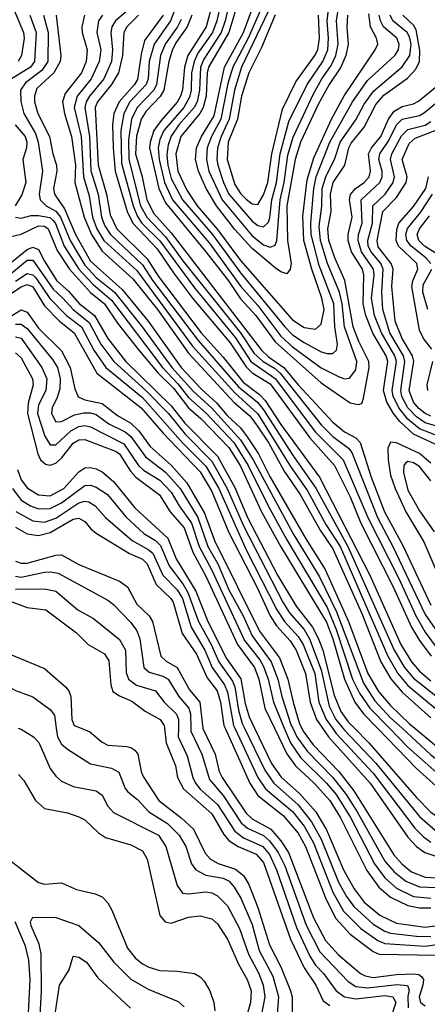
# Model space of a CAD drawing. Header units: inches. Extents: x 501365 to 657855, y 482276 to 547543.
# Tile 311 of 656: x 597465 to 598877, y 499044 to 502454. Entities that reach past the tile are written whole.
import ezdxf

# ---------------------------------------------------------------- set-up
doc = ezdxf.new("R2010")
doc.units = ezdxf.units.IN
doc.header["$MEASUREMENT"] = 0
doc.layers.add('A5499', color=7, linetype='Continuous')
doc.layers.add('A5590', color=7, linetype='Continuous')

msp = doc.modelspace()

# ---------------------------------------------------------------- linework, layer by layer
at = {"layer": 'A5499', "color": 5}
for points, elevation in [([(597459, 500000), (597470, 499996.6), (597512.9, 499970), (597531, 499951), (597570, 499861.1), (597590, 499834.3), (597610, 499816.6), (597650, 499798.6), (597730, 499783.3), (597750, 499767.7), (597769.8, 499729.8), (597790, 499708), (597945.4, 499630), (597971.4, 499590), (598010, 499455.2), (598029, 499429), (598050, 499426.3), (598110, 499433.3), (598130, 499430.4), (598150, 499419.9), (598184.5, 499384.5), (598226.4, 499306.4), (598257.7, 499217.7), (598293.6, 499150), (598308.5, 499110), (598314.1, 499070), (598302.5, 499010)], 2240), ([(597591.3, 500000), (597595.4, 499970), (597610, 499944.8), (597630, 499927.8), (597710, 499876.8), (597782.4, 499862.3), (597808.3, 499848.3), (597830, 499791.1), (597839.7, 499779.7), (597872.8, 499752.8), (597912.3, 499710), (597976.7, 499670), (598017, 499630), (598040.7, 499590), (598059.9, 499530), (598074.6, 499510), (598110, 499491.5), (598170, 499481), (598190.4, 499470.4), (598208, 499450), (598231.6, 499411.6), (598270, 499320.1), (598295.1, 499230), (598341.6, 499141.6), (598361.7, 499070), (598356.6, 499010)], 2260), ([(597677.1, 500000), (597707.4, 499987.4), (597750, 499951.7), (597770, 499941.7), (597836.4, 499936.4), (597850, 499933.7), (597864.1, 499924.1), (597874.2, 499910), (597885.4, 499850), (597892.9, 499832.9), (597946.5, 499750), (598024.6, 499690), (598067.2, 499650), (598107.7, 499567.7), (598126.1, 499546.1), (598151.9, 499531.9), (598212.3, 499512.3), (598240.5, 499490), (598258.7, 499458.7), (598290, 499379.6), (598330.5, 499250), (598370, 499173.2), (598402.9, 499090), (598408.8, 499070), (598408.7, 499008.7)], 2280), ([(597966.1, 500000), (597972.7, 499950), (598004.1, 499870), (598011.3, 499830), (598032.3, 499790), (598130, 499703.1), (598172.5, 499632.5), (598190.4, 499610.4), (598221.3, 499590), (598283.6, 499563.6), (598310, 499534.7), (598403.6, 499270), (598450, 499170.5), (598490.8, 499110), (598516.2, 499056.2), (598539.7, 499039.7)], 2320), ([(598014.6, 500000), (598014.3, 499970), (598045, 499905), (598064.6, 499830), (598074.1, 499810), (598090, 499788.9), (598150, 499736.1), (598210, 499643.6), (598240.8, 499620.8), (598306.8, 499590), (598330, 499562.7), (598354.7, 499510), (598423.7, 499310), (598470, 499210.5), (598490, 499179.6), (598517.7, 499150), (598562, 499090), (598590, 499070), (598630, 499062.8), (598730, 499074.7), (598757.8, 499070), (598768.2, 499050), (598748.4, 498990)], 2340), ([(598057.4, 500000), (598057.6, 499990), (598095.3, 499910), (598122.5, 499822.5), (598170, 499767.4), (598232.4, 499672.4), (598254, 499654), (598310, 499628.4), (598330.5, 499610.6), (598359.9, 499570), (598383, 499523), (598457.6, 499317.6), (598505.4, 499225.4), (598602.5, 499122.5), (598630, 499105), (598670, 499100.4), (598772.4, 499112.4), (598808.7, 499108.8), (598814.1, 499094.1), (598809.6, 499070.4), (598811.1, 499031.1)], 2360), ([(598099.2, 500000), (598099.2, 499999.3), (598142.5, 499910), (598156.2, 499850), (598166.3, 499830), (598250, 499706), (598270, 499686.8), (598334.9, 499650), (598369.9, 499609.9), (598396.2, 499570), (598483.3, 499343.3), (598524.9, 499264.9), (598570, 499215.3), (598645.5, 499150), (598661.9, 499141.9), (598690, 499137.1), (598770, 499147.4), (598829.7, 499149.7), (598847.4, 499147.4), (598858.9, 499138.9), (598864.1, 499130), (598862.1, 499110), (598849.2, 499070), (598853.9, 499050), (598870, 499038.4)], 2380), ([(598176.3, 500000), (598261.8, 499810), (598290, 499767.4), (598378, 499698), (598430, 499636.5), (598455.7, 499590), (598526.3, 499406.3), (598560.8, 499340.8), (598610, 499286.3), (598690, 499226.5), (598710, 499217.1), (598910, 499213.8), (598927.4, 499207.4), (598934, 499190), (598938.2, 499130), (598950, 499110.5), (598970, 499101.8), (599014.3, 499094.3), (599026.2, 499086.2), (599033.2, 499073.2), (599041.2, 498921.2)], 2420), ([(598210.3, 500000), (598290.1, 499829.9), (598316.9, 499790), (598410, 499712.2), (598450, 499661.3), (598482.8, 499602.7), (598550, 499432.3), (598587, 499367), (598646.6, 499306.6), (598705.3, 499265.3), (598730, 499254.6), (598870, 499244.7), (598950, 499256.6), (598970, 499251.7), (598971.6, 499170), (598988.2, 499148.2), (599034.1, 499134.1), (599056.9, 499116.9), (599086.2, 498986.2)], 2440), ([(598243.9, 500000), (598314.6, 499854.6), (598345.1, 499810), (598430, 499734.5), (598476.2, 499676.2), (598510, 499616), (598570, 499467.4), (598597.2, 499417.2), (598622.3, 499382.3), (598690, 499321.4), (598730, 499296.6), (598750, 499290), (598839.5, 499279.5), (598890, 499278.4)], 2460), ([(598278.5, 500000), (598337.8, 499877.8), (598370.5, 499830.5), (598433.9, 499773.9), (598490.7, 499710.7), (598528.5, 499648.5), (598587.3, 499510), (598623.7, 499443.7), (598658, 499398), (598712.6, 499352.6), (598770, 499324.5), (598870, 499311), (598930, 499318.7)], 2480), ([(598347.8, 500000), (598390, 499911), (598420.9, 499870), (598485.7, 499810), (598539.9, 499750), (598576.1, 499690), (598667.6, 499507.6), (598709.5, 499449.5), (598750, 499414.4), (598810, 499386.1), (598850, 499378.3), (598890, 499377.7)], 2520), ([(598381.7, 500000), (598402.6, 499950), (598438.2, 499898.2), (598528.4, 499810), (598561.2, 499770), (598610.7, 499690.7), (598694.1, 499530), (598730, 499481.9), (598770, 499446.6), (598830, 499417.1), (598890, 499411.4)], 2540), ([(598410.8, 500000), (598425.1, 499970), (598460.5, 499920.5), (598549.6, 499830), (598596, 499770), (598634.7, 499710), (598730, 499539.1), (598762.6, 499502.6), (598803.2, 499470), (598850, 499450.2), (598907.9, 499448)], 2560), ([(598442.1, 500000), (598447, 499990), (598482.1, 499942.1), (598570.3, 499850.3), (598622.9, 499782.9), (598761.1, 499561.1), (598790, 499529.5), (598823, 499503), (598870, 499484.2), (598910, 499482.4)], 2580), ([(598514.1, 500000), (598534.9, 499970), (598678.9, 499810), (598810, 499622.3), (598840.2, 499590), (598869.1, 499569.1), (598910, 499555.5)], 2620), ([(598548.6, 500000), (598561.7, 499981.7), (598690, 499843.9), (598834.2, 499654.2), (598863.6, 499623.6), (598890, 499605.3)], 2640), ([(598584.4, 500000), (598590, 499993), (598699, 499879), (598850, 499694.5), (598905.6, 499645.6), (598950, 499630), (599010, 499631.8), (599070, 499648.1), (599157.6, 499682.4), (599190, 499687.7), (599215.7, 499675.7), (599253.9, 499613.9), (599294.3, 499574.3), (599430, 499506.7), (599470, 499495.7), (599508, 499492), (599550, 499491), (599590, 499496.6), (599670, 499520.1), (599750, 499551), (599870, 499581.5), (599923.5, 499583.5), (599990, 499573.7), (600000, 499577.7)], 2660), ([(598625.4, 500000), (598675, 499950), (598840.2, 499760.2), (598890, 499709.5), (598930, 499681.4), (598952.7, 499672.7), (598990, 499667.3), (599050, 499675.2), (599151.4, 499708.6), (599187.6, 499712.4), (599210, 499709.9), (599235.9, 499695.9), (599277.1, 499637.1), (599302.9, 499610), (599390, 499559.4), (599430, 499542.2), (599470, 499532), (599570, 499530.8), (599630, 499544.1), (599730, 499576.9), (599890, 499621.1), (599930, 499621.7), (599990, 499613), (600000, 499615.2)], 2680), ([(598704.9, 500000), (598840.1, 499860.1), (598930, 499779.9), (598974.1, 499754.1), (599030, 499743.6), (599070, 499748.2), (599170, 499771.2), (599250, 499766.5), (599281, 499750), (599334.6, 499674.6), (599361, 499650), (599390, 499631.4), (599470, 499605), (599510, 499602.4), (599570, 499606), (599650, 499620.4), (599785.7, 499654.3), (599890, 499690.5), (600000, 499694)], 2720), ([(598746.3, 500000), (598810, 499934.8), (598930, 499828.1), (598990.8, 499790.8), (599050, 499780.4), (599170, 499801.3), (599230, 499802.2), (599290, 499793.4), (599314, 499774), (599336.4, 499730), (599359.2, 499699.2), (599390, 499672.5), (599410, 499661.6), (599450, 499647.2), (599490, 499640), (599530, 499638.8), (599610, 499648.1), (599770, 499683.2), (599882, 499722), (599999.6, 499740.4), (600000, 499740.6)], 2740), ([(598789.8, 500000), (598890, 499907.8), (598968, 499848), (599010, 499826.8), (599070, 499816.9), (599210, 499834.4), (599310, 499828.2), (599332.3, 499812.3), (599379.1, 499730), (599401, 499710), (599430, 499693.2), (599470, 499680.9), (599510, 499675.6), (599630, 499685.1), (599770, 499716.8), (599870, 499753.9), (599990, 499785.7), (600000, 499792)], 2760), ([(598833.9, 500000), (598910, 499937.1), (598971.4, 499891.4), (599024.7, 499864.7), (599073.8, 499853.8), (599210, 499865.9), (599270, 499861.2), (599330, 499863.5), (599350, 499849.1), (599402.3, 499762.3), (599422.8, 499742.8), (599450, 499726.9), (599490, 499715.2), (599530, 499711.3), (599650, 499722.3), (599790, 499757.1), (599950, 499822.6), (599986.3, 499850), (599995.2, 499870), (599991.7, 499890), (599911.5, 500000)], 2780), ([(597460, 499840), (597479, 499819), (597519.5, 499750), (597550, 499722.1), (597630, 499707), (597670, 499693.4), (597690, 499682.7), (597737.7, 499637.7), (597761.4, 499621.4), (597850, 499596.1), (597890, 499575.9), (597906.8, 499546.8), (597950, 499351.7), (597969, 499329), (597990, 499324.5), (598050, 499345.1), (598090, 499350.1), (598130, 499339.6), (598150, 499322.7), (598184.6, 499270), (598223.4, 499183.4), (598253, 499130), (598267.1, 499090), (598264.8, 499050), (598246.9, 498990)], 2220), ([(597410, 499559.2), (597530, 499466), (597550, 499460.1), (597610, 499464.8), (597661, 499441), (597726.7, 499426.7), (597750, 499416.6), (597770, 499395.2), (597783.5, 499370), (597838.6, 499238.6), (597864.8, 499204.8), (597890, 499184.1), (597911.9, 499171.9), (597950, 499161), (598010, 499159.1), (598070, 499150.6), (598090, 499138.5), (598103.5, 499123.5), (598124, 499090), (598137.7, 499050), (598141, 499021)], 2180), ([(597524.7, 498810), (597539.7, 499090), (597538.6, 499218.6), (597532.4, 499252.4), (597504.3, 499315.7), (597501.5, 499330), (597510, 499345.8), (597590, 499344.9), (597670, 499317.1), (597738.2, 499258.2), (597791.3, 499190), (597850, 499130.8), (597910, 499096.4), (598013.5, 499053.5), (598034.9, 499034.9)], 2160), ([(597443.7, 498610), (597475.9, 498670), (597482.6, 498710), (597481.3, 498741.3), (597470.2, 498790), (597478.7, 498850), (597474.9, 498910), (597493.8, 498990), (597501.1, 499130), (597496.4, 499196.4), (597484.7, 499244.7), (597448.5, 499330)], 2180), ([(597587.2, 499010), (597602.7, 499110), (597636.5, 499163.5), (597650, 499210.9), (597670, 499206.8), (597696.6, 499190), (597735.6, 499135.6), (597848.6, 499030)], 2140)]:
    msp.add_lwpolyline(points, dxfattribs=dict(at, elevation=elevation))
at = {"layer": 'A5590', "color": 5}
for points, elevation in [([(598352.6, 502610), (598255.9, 502390), (598203.5, 502290), (598186.4, 502233.6), (598161.7, 502110), (598129.7, 502050), (598114.4, 502010), (598111.5, 501970), (598120.1, 501930), (598166.5, 501830), (598270, 501705.8), (598310, 501674.4), (598333.2, 501666.8), (598350, 501673.5), (598355.9, 501690), (598366.8, 501830), (598381.6, 501890), (598394.4, 501985.6), (598412, 502048), (598482.8, 502197.2), (598511.7, 502250), (598544.4, 502295.6), (598560.7, 502330), (598568, 502370), (598563.1, 502450), (598571.4, 502510)], 3140), ([(598376.3, 502590), (598233.8, 502290), (598208.6, 502210), (598190.4, 502110), (598162.4, 502050), (598149.9, 502010), (598147.7, 501970), (598151.1, 501950), (598170.9, 501890), (598189.7, 501850), (598270, 501756.5), (598290, 501741.4), (598310, 501736.9), (598326.7, 501753.3), (598332, 501768), (598338.6, 501830), (598354.8, 501890), (598367.3, 501990), (598397.8, 502102.2), (598460.9, 502230), (598515, 502310), (598532.3, 502350), (598535.2, 502390), (598530.4, 502450), (598539.6, 502530)], 3160), ([(598172.9, 502567.1), (598147.5, 502450), (598133.3, 502410), (598082.1, 502337.9), (598068.8, 502310), (598060.1, 502270), (598058.7, 502210), (598053.4, 502186.6), (598032.9, 502150), (597964.7, 502070), (597950, 502039.1), (597944.4, 502010), (597948.1, 501970), (597966.5, 501890), (597994.2, 501830), (598121.3, 501681.3), (598231.6, 501530), (598290, 501464.2), (598370, 501358), (598410, 501321.1), (598510, 501248.5), (598570, 501217.9), (598590, 501210.9), (598607.7, 501212.3), (598630, 501242), (598632.7, 501270), (598590, 501390), (598581.7, 501470), (598572.5, 501510), (598531.3, 501610), (598506.8, 501690), (598502.3, 501737.7), (598511.5, 501808.5), (598512.9, 501870), (598526.9, 501913.1), (598556.1, 501970), (598575.3, 502030), (598630, 502107.5), (598658.6, 502161.4), (598692.2, 502207.8), (598790, 502291.3), (598816.2, 502330), (598820.9, 502370), (598815.5, 502395.5), (598808.1, 502410), (598757.8, 502450), (598748.6, 502470)], 3040), ([(598199.1, 502550), (598176.5, 502450), (598162.5, 502410), (598102.4, 502317.6), (598090.7, 502290), (598088.2, 502210), (598079.5, 502170), (598069.1, 502150), (598016.3, 502090), (597989.3, 502050.6), (597978.9, 502021.1), (597974.1, 501985.9), (597977.7, 501950), (597990, 501904.7), (598028.8, 501830), (598132.6, 501710), (598230, 501577.9), (598383.2, 501390), (598410, 501363.2), (598450, 501335.8), (598510, 501304.4), (598530, 501297.6), (598550, 501298), (598562.7, 501310), (598565.8, 501330), (598556.6, 501390), (598552.9, 501470), (598503, 501603), (598475, 501710), (598473.4, 501750), (598484, 501870), (598492.7, 501910), (598539.6, 502030), (598618.1, 502170), (598670, 502243.5), (598764.3, 502330), (598777.7, 502350), (598780.3, 502370), (598771.4, 502390), (598725.8, 502430), (598714.9, 502450), (598710.5, 502470)], 3060), ([(598230.9, 502550), (598189.5, 502410), (598118.9, 502290), (598114.2, 502270), (598111, 502190), (598099.9, 502150), (598088.7, 502130), (598023.5, 502050), (598005.4, 501990), (598013, 501930), (598043.5, 501863.5), (598080.2, 501810), (598150, 501727.4), (598230, 501620.7), (598410, 501415.2), (598450, 501388.6), (598490, 501381.9), (598510, 501399.4), (598519.4, 501450), (598511.6, 501490), (598477, 501590), (598449.4, 501690), (598445.8, 501774.2), (598460.7, 501899.3), (598483.9, 501976.1), (598544.8, 502110), (598589.1, 502190.9), (598697, 502350), (598705.8, 502370), (598701.1, 502390), (598680.3, 502430), (598674.5, 502474.5)], 3080), ([(598601.1, 502470), (598598.6, 502430), (598603, 502370), (598595, 502330), (598578.1, 502290), (598537.7, 502230), (598499.5, 502160.6), (598437.5, 502030), (598419, 501970), (598390.9, 501809.1), (598393.3, 501690), (598404.9, 501610), (598402.1, 501590), (598390, 501574.6), (598370, 501580.8), (598350, 501594.8), (598270, 501661.3), (598210, 501728.1), (598146.8, 501810), (598111.4, 501870), (598083.8, 501930), (598073.7, 501970), (598077.1, 502010), (598094.4, 502050), (598138.2, 502121.8), (598174.4, 502290), (598240.1, 502410), (598291.3, 502548.7)], 3120), ([(597444.8, 502490), (597477.2, 502410), (597480.3, 502390), (597470.3, 502330), (597459.4, 502310)], 2720), ([(597842.6, 502490), (597797.1, 502450), (597784.3, 502430), (597780.3, 502410), (597786.7, 502350), (597782.7, 502310), (597756.4, 502250), (597706.6, 502190), (597694.9, 502170), (597689.9, 502150), (597706.9, 502050), (597711, 501931), (597736.4, 501850), (597747.9, 501770), (597759.9, 501739.9), (597779, 501710), (597890, 501605.2), (597926.1, 501550), (598082.8, 501342.8), (598222.8, 501182.8), (598289.1, 501129.1), (598310, 501102.9), (598410, 500947), (598491.3, 500831.3), (598601.5, 500630), (598762.9, 500270), (598798.8, 500210), (598830, 500173), (598950, 500079.1)], 2860), ([(598002.3, 502490), (597987.8, 502450), (597930.4, 502369.6), (597913.4, 502310), (597909.3, 502250), (597902.6, 502230), (597846.8, 502170), (597825.5, 502130), (597815.5, 502070), (597817.6, 501957.6), (597857.6, 501810), (597872.7, 501772.7), (597887.4, 501750), (597950, 501688.7), (598070, 501525.2), (598212, 501352), (598265.8, 501270), (598350, 501212), (598490, 501026.1), (598585.7, 500930), (598671.2, 500730), (598778.4, 500518.4), (598837.1, 500390), (598870, 500332.4), (598905, 500285)], 2940), ([(598127.6, 502490), (598110.8, 502430), (598047, 502330), (598035.7, 502290), (598028.3, 502211.7), (598022.1, 502190), (598010, 502168.3), (597954.8, 502105.2), (597930, 502070), (597916.5, 502030), (597914.8, 502010), (597947, 501870), (597970, 501820.5), (598110, 501650.5), (598187.9, 501550), (598230, 501487.1), (598282.7, 501430), (598350, 501338.1), (598510, 501196.9), (598610, 501127.7), (598638.1, 501121.9), (598650, 501125.5), (598656.1, 501143.9), (598675.5, 501250), (598674.5, 501270), (598639.6, 501339.6), (598620.6, 501390), (598591.4, 501551.4), (598556.3, 501630), (598536.6, 501690), (598532.6, 501730), (598544.4, 501790), (598541.9, 501850), (598551.5, 501890), (598591.4, 501950), (598604.9, 502010), (598613.1, 502026.9), (598658.4, 502081.6), (598699.5, 502160.5), (598726.8, 502193.2), (598808.5, 502251.5), (598837, 502283), (598850.8, 502309.2), (598851.9, 502348.1), (598839.1, 502419.1), (598830, 502435.8), (598792.8, 502470)], 3020), ([(597499.6, 502470), (597521.7, 502410), (597516.3, 502310), (597501.9, 502290), (597433.1, 502246.9)], 2740), ([(597547, 502470), (597562.7, 502410), (597561.8, 502310), (597541.8, 502278.2), (597484.6, 502235.4), (597467.9, 502210), (597468.7, 502171.3), (597479.2, 502130), (597519.6, 502059.6), (597528.6, 502030), (597543.9, 501930), (597532.2, 501850), (597535.9, 501830), (597556, 501810), (597590, 501791.2), (597606.5, 501770), (597639.2, 501690), (597690, 501603.6), (597730, 501561.2), (597793.4, 501510), (597889.3, 501390), (597991.7, 501250), (598066.9, 501166.9), (598129.6, 501109.6), (598230, 500999.6), (598273.2, 500930), (598412.9, 500672.9), (598504, 500524), (598563.1, 500403.1), (598655.8, 500155.8), (598695.5, 500095.5), (598750, 500036.6), (598789.8, 500000)], 2760), ([(597591.4, 502470), (597607.7, 502330), (597605.3, 502310), (597583.1, 502270), (597523.8, 502216.2), (597515.4, 502190), (597516.4, 502170), (597527.8, 502130), (597568.3, 502050), (597579.7, 501990), (597592.7, 501950), (597593.7, 501930), (597581.7, 501870), (597584.7, 501850), (597619.6, 501799.6), (597658.2, 501710), (597710, 501617.8), (597819.6, 501519.6), (597909.6, 501409.6), (598024.6, 501250), (598095, 501175.1), (598147.2, 501127.2), (598183.6, 501083.6), (598230, 501040.1), (598253.1, 501010), (598291.8, 500950), (598331.8, 500871.8), (598456.6, 500656.6), (598523.3, 500550), (598603.9, 500370), (598671.2, 500190), (598707.7, 500127.7), (598750, 500078.9), (598815.4, 500015.4), (598833.9, 500000)], 2780), ([(597689.2, 502470), (597680, 502430), (597681.4, 502410), (597698.6, 502350), (597695.5, 502310), (597679.1, 502270), (597621.7, 502198.3), (597613.3, 502170), (597619.5, 502130), (597644.2, 502050), (597657.6, 501950), (597656.1, 501890), (597688, 501770), (597713.2, 501710), (597750, 501652.7), (597857.2, 501557.2), (597942.7, 501450), (598050, 501299.4), (598208.3, 501128.3), (598262.1, 501082.1), (598288, 501048), (598327.5, 500987.5), (598380.9, 500890), (598436.4, 500810), (598505.6, 500685.6), (598550, 500621.7), (598650, 500397.7), (598716.8, 500230), (598750.9, 500170.9), (598790, 500125), (598890, 500036.5)], 2820), ([(597751.8, 502470), (597737.6, 502450), (597732, 502410), (597745.3, 502350), (597740.2, 502310), (597712.7, 502250), (597663.6, 502190), (597653.4, 502150), (597677.2, 502050), (597685.3, 501910), (597704.8, 501844.8), (597717.3, 501770), (597732.5, 501730), (597756.6, 501690), (597870, 501586.2), (598064, 501324), (598210, 501161.3), (598290, 501089.6), (598400.7, 500910), (598462.6, 500822.6), (598526, 500706), (598575.1, 500630), (598740, 500250), (598775.3, 500190), (598810, 500148.3), (598918, 500058.1)], 2840), ([(597876.8, 502470), (597836.2, 502430), (597825.3, 502410), (597820.9, 502330), (597806.9, 502270), (597782.2, 502230), (597733.9, 502170), (597726.1, 502150), (597737, 501950), (597765.7, 501850), (597778, 501778), (597801.8, 501730), (597905.9, 501625.9), (597945.1, 501565.1), (598093.6, 501370), (598170, 501285.3), (598238.9, 501199), (598296.2, 501156.2), (598315.7, 501135.7), (598370, 501052.2), (598503.5, 500870), (598678.1, 500530), (598785.7, 500290), (598823, 500230), (598850, 500198.3), (598890, 500164.2)], 2880), ([(597961.3, 502470), (597897.5, 502382.5), (597885.4, 502334.6), (597872.5, 502247.5), (597862.3, 502230), (597809.1, 502170), (597791.1, 502130), (597786.4, 502090), (597788, 502010), (597796, 501930), (597836.8, 501790), (597857, 501750), (597941, 501661), (597997.2, 501577.3), (598064, 501490), (598194.5, 501334.5), (598250, 501252), (598270.8, 501230.8), (598333.1, 501193.1), (598470, 501005.8), (598555.6, 500910), (598610, 500801.6), (598647.4, 500710), (598759.4, 500490), (598823, 500350), (598850, 500303.6), (598890.5, 500250)], 2920), ([(598024.4, 502455.6), (598011.2, 502430), (597968.2, 502370), (597953, 502330), (597938.4, 502230), (597929.2, 502210), (597872.2, 502150), (597852.6, 502110), (597841.5, 502038.5), (597842.6, 501970), (597883.8, 501810), (597904.9, 501770), (597970, 501702.4), (598030, 501618.7), (598229.3, 501369.3), (598277.5, 501297.6), (598308.3, 501270), (598347.4, 501247.4), (598367.1, 501230), (598510, 501050.8), (598550, 501010.5), (598604.1, 500970), (598615.7, 500955.7), (598704.5, 500730), (598757.8, 500630), (598870, 500394.2), (598929.2, 500309.2)], 2960), ([(598061.3, 502470), (598045.3, 502430), (598006, 502374), (597992.8, 502347.2), (597981.3, 502310), (597963.9, 502210), (597951.5, 502188.5), (597902.7, 502137.3), (597885.3, 502110), (597869.1, 502050.9), (597865.4, 501990), (597889.6, 501910), (597905.4, 501830), (597930, 501783.1), (597990, 501716.6), (598303.1, 501310), (598327, 501287), (598380.3, 501250), (598430, 501189.6), (598550, 501059.8), (598590, 501026.5), (598630, 501005.8), (598644.8, 500990), (598682.4, 500870), (598729.2, 500749.2), (598793, 500633), (598890, 500426.5)], 2980), ([(598350, 502470.7), (598302.1, 502357.9), (598258.7, 502270), (598233.9, 502190), (598218.9, 502110), (598187.4, 502030), (598183.4, 501970), (598210, 501883.7), (598230, 501852.9), (598250, 501832.5), (598270, 501817.1), (598290, 501813.9), (598310, 501847.5), (598324.1, 501890), (598338, 501990), (598375.4, 502144.6), (598421.1, 502238.9), (598487.5, 502330), (598497.5, 502350), (598503.8, 502390), (598500.6, 502470)], 3180), ([(598904.3, 500984.3), (598830, 501019), (598782.4, 501062.4), (598759.7, 501090), (598736.9, 501130), (598725.6, 501170), (598740.7, 501270), (598735, 501290), (598688.9, 501368.9), (598664, 501430), (598655.1, 501470), (598657, 501570), (598652.7, 501590), (598615, 501650), (598603.6, 501690), (598602.9, 501710), (598616.6, 501770), (598607.2, 501830), (598610.8, 501849.2), (598627.9, 501870), (598658.4, 501890), (598675.9, 501910), (598680.2, 501930), (598673.6, 501990), (598683.6, 502010), (598716.2, 502050), (598742.8, 502110), (598763, 502137), (598790, 502154), (598830, 502163.5), (598847.3, 502172.7), (598910, 502224)], 2980), ([(598922.1, 501010), (598850, 501037), (598810, 501070.5), (598778.4, 501110), (598759.4, 501150), (598755.6, 501170), (598770.6, 501270), (598765, 501290), (598718.1, 501370), (598694.8, 501430), (598683.7, 501490), (598692.8, 501570), (598691, 501590), (598649, 501650), (598637.4, 501690), (598639.1, 501710), (598652.1, 501750), (598647.8, 501830), (598712.5, 501890), (598720.4, 501910), (598720.3, 501930), (598709.8, 501970), (598713.1, 501990), (598744, 502036), (598770, 502090), (598790.5, 502109.5), (598850, 502122.9), (598867.5, 502132.5), (598932.9, 502187.1)], 2960), ([(597448.7, 502090), (597483.5, 502050), (597488.8, 502030), (597488.1, 502010), (597475.4, 501970), (597485.4, 501890), (597472.4, 501847.6), (597449.3, 501810)], 2740), ([(598938.4, 501038.4), (598870, 501057.8), (598839.3, 501079.3), (598809.9, 501110.1), (598789.3, 501149.4), (598785.3, 501170), (598800, 501270), (598794.3, 501290), (598748, 501370), (598723.5, 501450), (598719.9, 501510), (598724.8, 501590), (598716.5, 501610), (598682.3, 501650), (598672.7, 501670), (598670.8, 501690), (598687, 501750), (598688.6, 501810), (598731.5, 501850), (598758.6, 501890), (598763.7, 501910), (598750, 501970), (598754.7, 501990), (598788.1, 502051.9), (598810, 502074.3), (598870, 502089.5), (598890, 502101.4)], 2940), ([(598890, 501081), (598870.3, 501090.3), (598847.8, 501107.8), (598829.2, 501130), (598814.7, 501170), (598831, 501271), (598826.3, 501290), (598790.1, 501350.1), (598765.4, 501410), (598754.3, 501530), (598759, 501590), (598752.2, 501610), (598707.1, 501667.1), (598703.7, 501690), (598723.4, 501790), (598770, 501838.2), (598804.1, 501890), (598807.4, 501910), (598790.6, 501970), (598814.7, 502025.3), (598835.8, 502044.2), (598910, 502073.2)], 2920), ([(598893.2, 501313.2), (598864.1, 501350), (598850, 501378.5), (598823.7, 501530), (598827.4, 501550), (598845, 501590), (598841.1, 501610), (598778, 501670), (598769.6, 501690), (598772.1, 501727.9), (598779, 501750), (598830, 501807.5), (598872, 501870), (598881.8, 501910)], 2880), ([(598889.4, 501610), (598872, 501630), (598821.3, 501670), (598806.6, 501690), (598803.4, 501710), (598808.7, 501731.3), (598853.7, 501786.3), (598895.5, 501850)], 2860), ([(597450.6, 501770), (597470, 501767.3), (597503.8, 501776.2), (597530, 501776.2), (597568.8, 501768.8), (597579.6, 501759.6), (597588.6, 501748.6), (597618.8, 501670), (597670, 501590), (597718, 501538), (597782.3, 501482.3), (597959, 501250), (598013.2, 501193.2), (598050, 501146), (598111, 501091), (598207, 500990), (598256, 500910), (598325.3, 500770), (598390, 500652.4), (598530, 500418.3), (598561.9, 500341.9), (598618.4, 500170), (598641.8, 500121.8), (598677.8, 500070), (598746.3, 500000)], 2740), ([(598932.1, 501630), (598867.2, 501670), (598847.7, 501690), (598842.6, 501710), (598850, 501730), (598885, 501775)], 2840), ([(597430, 501702.4), (597470, 501711.5), (597530, 501740.5), (597550, 501739.3), (597563, 501730), (597595, 501655), (597636.9, 501590), (597709.8, 501509.8), (597758.5, 501470), (597803.6, 501403.6), (597877.1, 501310), (597944.8, 501230), (597997.6, 501177.6), (598050, 501109.5), (598092.9, 501072.9), (598190, 500972.6), (598228.4, 500910), (598303.2, 500750), (598370, 500628.6), (598527.6, 500367.7), (598550.1, 500310), (598590.6, 500170), (598626.1, 500090), (598656.5, 500050), (598704.9, 500000)], 2720), ([(597430, 501610), (597490, 501658.7), (597510, 501666.1), (597530, 501658.2), (597550, 501617.9), (597593.4, 501550), (597633.8, 501513.8), (597670.9, 501470.9), (597723.8, 501430), (597769.7, 501349.7), (597831.7, 501271.7), (597990, 501116.4), (598037.1, 501057.1), (598150, 500942.3), (598210, 500834), (598254.1, 500730), (598357.7, 500530), (598423.1, 500423.1), (598478.9, 500350), (598500.5, 500310), (598514.8, 500270), (598555, 500115), (598577.5, 500057.5), (598602.8, 500022.8), (598625.4, 500000)], 2680), ([(597430, 501571.5), (597490, 501621.6), (597510, 501620.9), (597580.4, 501520.4), (597614.5, 501490), (597649.4, 501450), (597705.9, 501405.9), (597746, 501330), (597790.7, 501270), (597901.6, 501170), (597979.9, 501090), (598038.6, 501018.6), (598130, 500925.2), (598183.5, 500830), (598240.7, 500700.7), (598376.7, 500436.7), (598399.8, 500399.8), (598450, 500342.1), (598469.5, 500310), (598510, 500202.5), (598536.8, 500076.9), (598560.1, 500030), (598584.4, 500000)], 2660), ([(597450, 501548.3), (597490, 501575), (597510, 501571.1), (597520.6, 501560.6), (597568.6, 501488.6), (597627.1, 501430), (597678.6, 501390), (597721.5, 501310), (597763.3, 501250), (597890, 501145.3), (598030, 500987.7), (598110, 500908.4), (598154.8, 500830), (598250, 500617.5), (598355.5, 500410), (598382, 500370), (598430, 500318), (598446.5, 500290), (598487.5, 500190), (598501.6, 500090), (598527.1, 500030), (598548.6, 500000)], 2640), ([(598879.4, 501450), (598862.1, 501510), (598863.5, 501536.5), (598892.7, 501590)], 2860), ([(597330, 501437.7), (597470, 501528.6), (597490, 501536.6), (597510, 501528.8), (597550, 501462.8), (597602.4, 501410), (597653.9, 501370), (597731.9, 501230), (597886, 501110), (597962, 501022), (598090, 500888.8), (598130, 500819.9), (598190, 500677.9), (598288.1, 500488.1), (598332.7, 500390), (598354.6, 500354.6), (598402.3, 500302.3), (598422.3, 500270), (598455.2, 500190), (598470.9, 500090), (598493.3, 500030), (598514.1, 500000)], 2620), ([(597410, 501412), (597470, 501449.6), (597490, 501440.8), (597530, 501386.4), (597610, 501307.6), (597639.3, 501250), (597655.2, 501175.2), (597667.7, 501147.7), (597690, 501137.9), (597750, 501124.9), (597803.8, 501083.8), (597850, 501056.3), (597877.4, 501030), (597916.4, 500976.4), (597990, 500911.3), (598044.4, 500850), (598105.2, 500745.2), (598139.2, 500650), (598296, 500336), (598364.5, 500244.4), (598394.2, 500170), (598411.9, 500090), (598434.8, 500014.8), (598442.1, 500000)], 2580), ([(597450, 501399.2), (597470, 501400.3), (597490, 501384.5), (597577.8, 501277.8), (597595.2, 501250), (597605.4, 501210), (597603.9, 501176.1), (597594.8, 501145.2), (597576.9, 501110), (597575.2, 501090), (597590, 501061.8), (597610, 501062.9), (597654.7, 501085.3), (597687.3, 501092.7), (597710, 501092.6), (597730, 501086.7), (597774, 501054), (597830, 501026.6), (597850, 501010.8), (597900.1, 500940.1), (597970, 500886.9), (598021.2, 500830), (598081.7, 500730), (598117.1, 500630), (598150.8, 500570), (598190, 500479.9), (598238.6, 500390), (598270, 500319.6), (598336.7, 500230), (598359.5, 500170), (598373.6, 500110), (598406, 500010), (598410.8, 500000)], 2560), ([(597450, 501356.3), (597470, 501350.9), (597541, 501250), (597558.7, 501210), (597555.3, 501170), (597530, 501119.9), (597526.7, 501090), (597551.9, 501011.9), (597570, 500981.6), (597590, 500982.1), (597641.6, 501030), (597670, 501045.4), (597690, 501048.6), (597710, 501044.5), (597825.5, 500985.5), (597876.6, 500910), (597894, 500894), (597950, 500859), (597990, 500817.8), (598016.8, 500770), (598059.7, 500710), (598086.5, 500630), (598129.7, 500549.7), (598243.8, 500303.8), (598297.1, 500237.1), (598310, 500214), (598325.6, 500170), (598344, 500090), (598381.7, 500000)], 2540), ([(597450, 501299.9), (597470, 501283.1), (597508.4, 501210), (597511.6, 501190), (597494.4, 501125.6), (597491.9, 501090), (597527.6, 500950), (597537.1, 500930), (597554.4, 500914.4), (597570, 500910.9), (597590, 500918.1), (597610, 500935.3), (597650, 500987.5), (597670, 500999.4), (597690, 501000.3), (597798.8, 500958.7), (597810.3, 500950), (597849.1, 500890), (597867.1, 500870), (597948.9, 500808.9), (597986.1, 500750), (598034.1, 500694.1), (598065.2, 500610), (598110, 500527), (598219.4, 500290), (598278.4, 500210), (598293.1, 500170), (598314.6, 500070), (598347.8, 500000)], 2520), ([(598879.7, 501170), (598877.2, 501190), (598896.4, 501270)], 2880), ([(598890, 500917.7), (598850, 500951.6), (598770, 500988.2), (598749.2, 500990.8), (598740.2, 500970), (598741.4, 500930), (598750, 500876.6), (598765.6, 500830), (598803, 500750), (598865.3, 500645.2), (598932.4, 500490)], 3020), ([(598890, 500857.5), (598850, 500906.9), (598830, 500919.1), (598810, 500923.6), (598802.2, 500917.8), (598796.1, 500910), (598794.6, 500885.4), (598810, 500824.2), (598850, 500752.7), (598900.6, 500680.6)], 3040), ([(597456.8, 500896.8), (597470, 500860.6), (597491.2, 500831.2), (597530, 500808.3), (597570, 500805.2), (597617.3, 500830), (597670, 500888.1), (597690, 500902.1), (597710, 500903.6), (597730, 500898.2), (597750, 500888.2), (597790, 500854.3), (597863.7, 500763.7), (597978.1, 500658.1), (598007.1, 500587.1), (598074.6, 500474.6), (598116.4, 500370), (598181.6, 500241.6), (598231.1, 500171.1), (598246, 500086), (598259.4, 500039.4), (598278.5, 500000)], 2480), ([(597439.9, 500830), (597470, 500790.4), (597501.8, 500770), (597530, 500759.7), (597570, 500761.1), (597610, 500780.8), (597690, 500840.5), (597710, 500841.9), (597730, 500834.9), (597769.2, 500809.2), (597832.4, 500732.4), (597894.7, 500674.7), (597934.8, 500650), (597952.9, 500632.9), (597982.2, 500562.2), (598030, 500500.2), (598047.7, 500470), (598084.5, 500370), (598128.2, 500290), (598154.6, 500230), (598202.6, 500162.6), (598210, 500143.9), (598222.7, 500062.7), (598236.1, 500016.1), (598243.9, 500000)], 2460), ([(597450.8, 500750.8), (597510, 500718.4), (597550, 500714), (597590, 500728.1), (597670, 500780.4), (597690, 500787), (597704.1, 500784.1), (597725.7, 500770), (597761.4, 500730), (597854.8, 500650), (597910, 500619.7), (597926, 500606), (597961.2, 500530), (598010, 500479.1), (598028.3, 500450), (598058.9, 500350), (598106.5, 500270), (598131.1, 500210), (598174.7, 500150), (598184.6, 500124.6), (598205.6, 500010), (598210.3, 500000)], 2440), ([(597450, 500696.4), (597490, 500673.2), (597530, 500667.9), (597570, 500678.3), (597650, 500723.9), (597670, 500727.4), (597690, 500716.6), (597710.8, 500690.8), (597730, 500675.2), (597845.1, 500605.1), (597890, 500585.8), (597906.6, 500570), (597937.4, 500497.4), (597988, 500450), (597996.5, 500436.5), (598027.8, 500327.8), (598077, 500257), (598114.6, 500174.6), (598149.1, 500129.1), (598160.4, 500090), (598171.8, 500010), (598176.3, 500000)], 2420), ([(597450, 500578.8), (597470, 500571.9), (597490, 500571.8), (597590, 500599.3), (597610, 500600.4), (597670, 500567.1), (597810, 500509.3), (597838.7, 500490), (597870.7, 500430), (597913.6, 500390), (597924.8, 500370), (597953.2, 500250), (597972.7, 500232.7), (598010.3, 500210), (598053, 500133), (598088.4, 500090), (598099.2, 500000)], 2380), ([(597450, 500526.4), (597470, 500523.5), (597550, 500540.2), (597570, 500542.2), (597597.4, 500537.4), (597770, 500443.9), (597790, 500429), (597850, 500366.4), (597870, 500338), (597881, 500310), (597895.3, 500210), (597913.8, 500193.8), (597960.7, 500180.7), (597978.7, 500170), (598015.8, 500110), (598050.5, 500070), (598056.3, 500050), (598057.4, 500000)], 2360), ([(597450, 500481.8), (597550, 500483.2), (597590, 500474.5), (597666, 500410), (597720.2, 500380.2), (597810, 500307.1), (597831.6, 500270), (597833.3, 500193.3), (597841.6, 500170), (597869.8, 500149.8), (597935, 500130), (597965, 500090), (598008.3, 500048.3), (598014.9, 500030), (598014.6, 500000)], 2340), ([(597410, 500448.1), (597490, 500418.3), (597555.4, 500410), (597661, 500330), (597702, 500290), (597758, 500258), (597773.1, 500233.1), (597780.6, 500150), (597787.7, 500127.7), (597810, 500112.3), (597853.8, 500093.8), (597899, 500059), (597951.2, 500030), (597964.8, 500010), (597966.1, 500000)], 2320), ([(597144.6, 500000), (597183, 500030), (597207.1, 500070), (597219.3, 500100.7), (597242.3, 500197.7), (597276, 500270), (597290, 500319.7), (597310, 500336.9), (597330, 500332.2), (597430, 500256.8), (597550, 500206.7), (597623.7, 500143.7), (597635.1, 500130), (597642, 500110), (597645.6, 500030), (597653, 500010), (597677.1, 500000)], 2280), ([(597210.8, 500000), (597235.2, 500030), (597255.2, 500064.8), (597264.9, 500135.1), (597290, 500191.8), (597310, 500221.7), (597330, 500229.3), (597368, 500188), (597410, 500154), (597450, 500130.8), (597510, 500108.3), (597570, 500064.6), (597585.1, 500045.1), (597591.3, 500000)], 2260)]:
    msp.add_lwpolyline(points, dxfattribs=dict(at, elevation=elevation))

doc.saveas('drawing.dxf')
